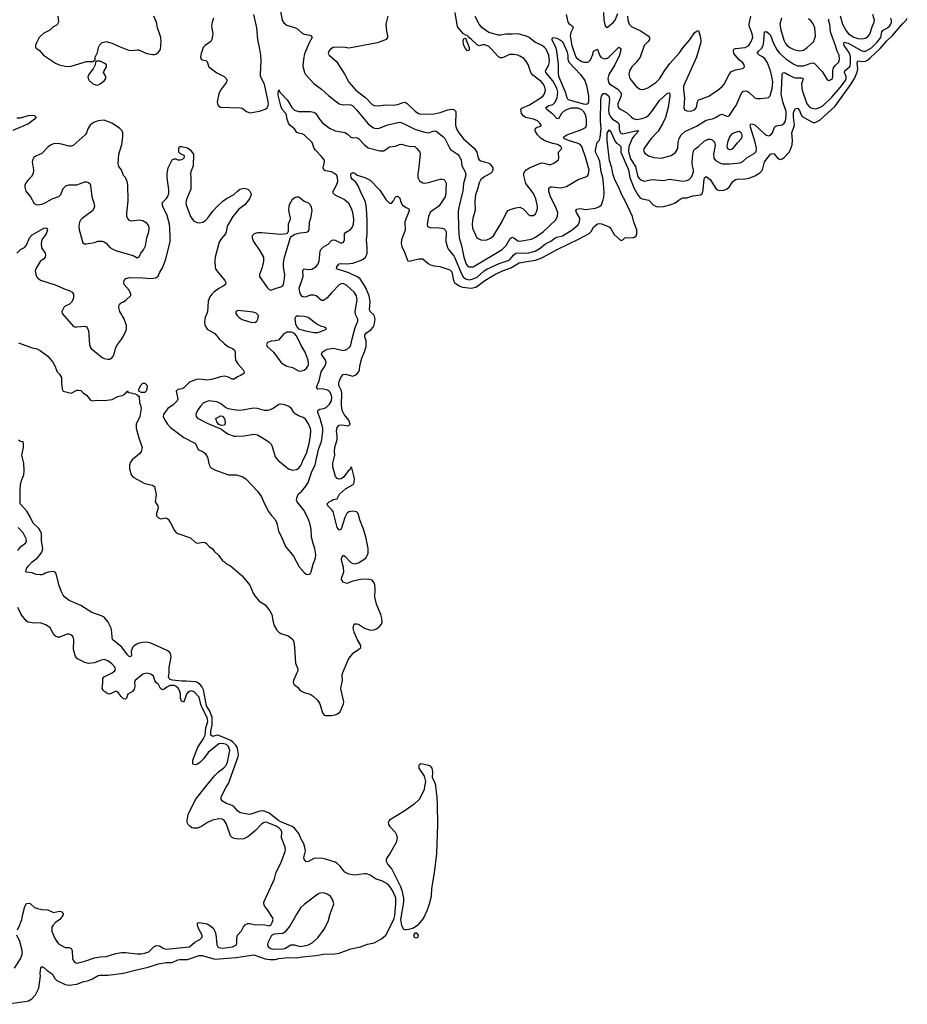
# Model space of a CAD drawing. Header units: inches. Extents: x 1834610 to 2027685, y 642842 to 774116.
# Tile 295 of 632: x 1936021 to 1945160, y 657757 to 667895. Entities that reach past the tile are written whole.
import ezdxf

# ---------------------------------------------------------------- set-up
doc = ezdxf.new("R2010")
doc.units = ezdxf.units.IN
doc.header["$MEASUREMENT"] = 0
for name, color, linetype in [('B9635', 7, 'Continuous'), ('B9636', 7, 'Continuous'), ('B9645', 7, 'Continuous'), ('B9646', 7, 'Continuous')]:
    doc.layers.add(name, color=color, linetype=linetype)

msp = doc.modelspace()

# ---------------------------------------------------------------- linework, layer by layer
at = {"layer": 'B9635', "color": 5}
for points, elevation in [([(1935870, 657757), (1936075, 657785), (1936110, 657794), (1936147, 657813), (1936184, 657856), (1936218, 657922), (1936236, 658050), (1936232, 658070), (1936235, 658110), (1936239, 658130), (1936250, 658146), (1936270, 658137), (1936304, 658104), (1936354, 658070), (1936383, 658023), (1936402, 658002), (1936490, 657961), (1936530, 657955), (1936610, 657966), (1936670, 657988), (1936730, 658003), (1936770, 658019), (1936828, 658052), (1936850, 658058), (1936930, 658057), (1937090, 658078), (1937210, 658110), (1937342, 658138), (1937450, 658175), (1937530, 658187), (1937590, 658188), (1937650, 658215), (1937670, 658219), (1937750, 658218), (1937870, 658261), (1937898, 658258), (1938030, 658221), (1938250, 658239), (1938430, 658265), (1938550, 658224), (1938598, 658218), (1938650, 658220), (1938689, 658230), (1938790, 658240), (1938870, 658234), (1938930, 658247), (1939070, 658259), (1939150, 658272), (1939264, 658276), (1939310, 658285), (1939430, 658329), (1939529, 658350), (1939603, 658377), (1939670, 658390), (1939745, 658430), (1939792, 658470), (1939873, 658630), (1939885, 658670), (1939895, 658790), (1939892, 658852), (1939861, 658930), (1939833, 658970), (1939810, 658993), (1939750, 659029), (1939690, 659044), (1939630, 659085), (1939590, 659101), (1939570, 659102), (1939472, 659088), (1939410, 659098), (1939370, 659119), (1939350, 659137), (1939319, 659179), (1939288, 659208), (1939270, 659219), (1939169, 659251), (1939143, 659257), (1939070, 659261), (1939050, 659257), (1938994, 659226), (1938970, 659225), (1938950, 659250), (1938948, 659270), (1938962, 659338), (1938958, 659370), (1938947, 659410), (1938918, 659458), (1938895, 659515), (1938851, 659570), (1938828, 659588), (1938710, 659635), (1938684, 659650), (1938590, 659724), (1938530, 659749), (1938495, 659745), (1938390, 659710), (1938290, 659730), (1938262, 659750), (1938229, 659789), (1938210, 659803), (1938150, 659823), (1938108, 659850), (1938095, 659870), (1938095, 659890), (1938142, 659990), (1938149, 660000)], 220), ([(1935997, 658523), (1936024, 658576), (1936044, 658630), (1936050, 658671), (1936075, 658765), (1936090, 658794), (1936110, 658799), (1936130, 658795), (1936174, 658754), (1936204, 658744), (1936250, 658733), (1936310, 658729), (1936370, 658702), (1936430, 658715), (1936455, 658710), (1936467, 658690), (1936464, 658670), (1936433, 658630), (1936390, 658599), (1936362, 658570), (1936352, 658550), (1936353, 658510), (1936381, 658441), (1936403, 658403), (1936421, 658381), (1936490, 658343), (1936530, 658341), (1936550, 658330), (1936560, 658310), (1936566, 658230), (1936571, 658211), (1936590, 658186), (1936610, 658179), (1936690, 658200), (1936790, 658234), (1936850, 658245), (1936910, 658250), (1937010, 658281), (1937068, 658292), (1937110, 658292), (1937230, 658275), (1937270, 658277), (1937310, 658284), (1937350, 658299), (1937407, 658353), (1937430, 658364), (1937460, 658360), (1937504, 658330), (1937530, 658324), (1937769, 658350), (1937824, 658396), (1937877, 658423), (1937898, 658450), (1937898, 658470), (1937867, 658530), (1937852, 658570), (1937850, 658591), (1937870, 658599), (1937950, 658584), (1937990, 658562), (1938016, 658536), (1938031, 658511), (1938040, 658480), (1938052, 658370), (1938061, 658350), (1938070, 658342), (1938110, 658336), (1938212, 658350), (1938252, 658370), (1938257, 658390), (1938256, 658430), (1938265, 658470), (1938306, 658514), (1938324, 658556), (1938343, 658577), (1938370, 658588), (1938390, 658589), (1938450, 658575), (1938530, 658578), (1938590, 658566), (1938610, 658578), (1938621, 658599), (1938629, 658630), (1938625, 658650), (1938573, 658730), (1938541, 658770), (1938533, 658790), (1938533, 658810), (1938643, 659050), (1938662, 659118), (1938711, 659210), (1938755, 659330), (1938758, 659350), (1938755, 659375), (1938718, 659470), (1938720, 659530), (1938712, 659550), (1938693, 659570), (1938660, 659590), (1938570, 659628), (1938548, 659632), (1938530, 659626), (1938510, 659611), (1938450, 659545), (1938370, 659483), (1938330, 659462), (1938270, 659456), (1938230, 659463), (1938210, 659474), (1938192, 659492), (1938151, 659611), (1938130, 659647), (1938104, 659664), (1938070, 659668), (1938006, 659654), (1937955, 659630), (1937893, 659587), (1937850, 659572), (1937810, 659570), (1937795, 659575), (1937772, 659590), (1937754, 659610), (1937746, 659630), (1937744, 659650), (1937755, 659710), (1937830, 659865), (1937938, 660000)], 240), ([(1940000, 659759), (1939987, 659750), (1939830, 659654), (1939814, 659630), (1939817, 659610), (1939830, 659590), (1939888, 659528), (1939902, 659502), (1939908, 659470), (1939898, 659422), (1939840, 659320), (1939803, 659270), (1939795, 659250), (1939795, 659230), (1939810, 659196), (1939851, 659150), (1939941, 658970), (1939956, 658930), (1939971, 658850), (1939971, 658810), (1939941, 658630), (1939951, 658570), (1939971, 658531), (1939990, 658525), (1940000, 658526)], 220), ([(1935969, 658130), (1936030, 658225), (1936046, 658270), (1936046, 658310), (1936024, 658404), (1935992, 658470)], 240)]:
    msp.add_lwpolyline(points, dxfattribs=dict(at, elevation=elevation))
at = {"layer": 'B9635', "color": 5, "elevation": 240}
msp.add_lwpolyline([(1939150, 658905), (1939110, 658903), (1939090, 658892), (1938950, 658784), (1938913, 658750), (1938874, 658690), (1938806, 658570), (1938750, 658499), (1938730, 658485), (1938642, 658478), (1938615, 658465), (1938575, 658390), (1938573, 658370), (1938578, 658350), (1938608, 658330), (1938630, 658326), (1938730, 658328), (1938750, 658331), (1938812, 658368), (1938850, 658368), (1938910, 658353), (1938950, 658358), (1938993, 658370), (1939032, 658390), (1939090, 658443), (1939155, 658530), (1939196, 658610), (1939217, 658690), (1939249, 658770), (1939254, 658790), (1939244, 658830), (1939222, 658870), (1939188, 658890)], close=True, dxfattribs=at)
at = {"layer": 'B9636', "color": 5}
for points, elevation in [([(1938694, 668050), (1938723, 667890), (1938741, 667861), (1938770, 667840), (1938870, 667808), (1938930, 667755), (1938950, 667745), (1939010, 667735), (1939021, 667730), (1939030, 667718), (1939033, 667710), (1939002, 667658), (1938955, 667545), (1938942, 667490), (1938935, 667415), (1938952, 667350), (1938965, 667330), (1939050, 667237), (1939130, 667179), (1939205, 667110), (1939310, 667027), (1939350, 667020), (1939410, 667023), (1939430, 667018), (1939450, 667007), (1939490, 666968), (1939610, 666824), (1939630, 666805), (1939663, 666783), (1939690, 666774), (1939723, 666777), (1939810, 666814), (1939930, 666839), (1939950, 666838), (1940000, 666813)], 260), ([(1936412, 667930), (1936419, 667870), (1936411, 667850), (1936400, 667840), (1936363, 667817), (1936330, 667786), (1936270, 667755), (1936239, 667730), (1936221, 667710), (1936191, 667650), (1936185, 667630), (1936185, 667610), (1936190, 667602), (1936222, 667582), (1936267, 667530), (1936390, 667446), (1936429, 667429), (1936490, 667417), (1936530, 667413), (1936550, 667417), (1936710, 667466), (1936775, 667465), (1936798, 667482), (1936798, 667510), (1936822, 667558), (1936833, 667610), (1936845, 667635), (1936870, 667659), (1936910, 667671), (1936970, 667654), (1937054, 667614), (1937142, 667582), (1937170, 667577), (1937230, 667586), (1937244, 667584), (1937330, 667546), (1937390, 667535), (1937410, 667538), (1937430, 667545), (1937450, 667560), (1937472, 667588), (1937477, 667670), (1937473, 667710), (1937464, 667744), (1937441, 667810), (1937428, 667870), (1937402, 667930)], 260), ([(1938016, 667910), (1938002, 667870), (1937996, 667830), (1938008, 667748), (1937999, 667690), (1937990, 667670), (1937931, 667630), (1937910, 667609), (1937888, 667548), (1937882, 667510), (1937888, 667490), (1937901, 667481), (1937936, 667476), (1937950, 667461), (1937970, 667410), (1938050, 667348), (1938126, 667310), (1938146, 667290), (1938154, 667274), (1938151, 667250), (1938089, 667171), (1938070, 667130), (1938055, 667050), (1938058, 667030), (1938070, 667003), (1938090, 666993), (1938290, 666988), (1938310, 666983), (1938355, 666950), (1938390, 666935), (1938490, 666952), (1938550, 666974), (1938570, 666988), (1938580, 667010), (1938581, 667030), (1938577, 667070), (1938540, 667230), (1938501, 667310), (1938499, 667330), (1938506, 667470), (1938502, 667530), (1938494, 667590), (1938472, 667690), (1938462, 667810), (1938433, 667947)], 260), ([(1939810, 667930), (1939790, 667850), (1939797, 667777), (1939808, 667730), (1939807, 667710), (1939795, 667690), (1939704, 667656), (1939430, 667604), (1939410, 667602), (1939350, 667611), (1939250, 667609), (1939221, 667590), (1939203, 667570), (1939196, 667550), (1939206, 667530), (1939283, 667463), (1939369, 667329), (1939410, 667250), (1939481, 667170), (1939584, 667090), (1939650, 667022), (1939670, 667010), (1939710, 667008), (1939790, 667018), (1939870, 667016), (1939910, 667021), (1939970, 667042), (1939990, 667045), (1940000, 667039)], 280), ([(1935990, 665491), (1936029, 665530), (1936071, 665550), (1936090, 665575), (1936123, 665650), (1936150, 665680), (1936270, 665750), (1936290, 665753), (1936302, 665750), (1936307, 665730), (1936300, 665710), (1936292, 665690), (1936250, 665630), (1936242, 665590), (1936246, 665546), (1936284, 665490), (1936288, 665470), (1936284, 665450), (1936269, 665431), (1936230, 665405), (1936190, 665338), (1936181, 665310), (1936186, 665270), (1936201, 665241), (1936234, 665214), (1936385, 665165), (1936490, 665119), (1936530, 665108), (1936561, 665090), (1936575, 665070), (1936574, 665030), (1936567, 665010), (1936555, 664985), (1936535, 664965), (1936490, 664944), (1936476, 664930), (1936456, 664890), (1936458, 664870), (1936576, 664736), (1936590, 664731), (1936610, 664731), (1936690, 664739), (1936712, 664732), (1936731, 664691), (1936739, 664550), (1936746, 664526), (1936756, 664510), (1936870, 664417), (1936890, 664406), (1936930, 664398), (1936950, 664400), (1936970, 664413), (1936985, 664430), (1936994, 664450), (1937007, 664510), (1937020, 664540), (1937074, 664610), (1937096, 664650), (1937120, 664710), (1937119, 664750), (1937112, 664772), (1937095, 664815), (1937052, 664890), (1937040, 664930), (1937042, 664950), (1937053, 664970), (1937070, 664984), (1937090, 664991), (1937113, 665007), (1937164, 665056), (1937165, 665070), (1937147, 665110), (1937098, 665170), (1937093, 665190), (1937096, 665210), (1937114, 665230), (1937150, 665239), (1937290, 665238), (1937371, 665229), (1937423, 665237), (1937447, 665253), (1937461, 665290), (1937490, 665339), (1937525, 665430), (1937569, 665610), (1937571, 665650), (1937568, 665750), (1937562, 665790), (1937539, 665879), (1937495, 665970), (1937489, 666010), (1937530, 666050), (1937545, 666075), (1937557, 666110), (1937557, 666143), (1937539, 666270), (1937538, 666310), (1937550, 666370), (1937576, 666424), (1937590, 666451), (1937610, 666462), (1937630, 666462), (1937650, 666452), (1937670, 666451), (1937690, 666456), (1937714, 666470), (1937719, 666490), (1937715, 666495), (1937675, 666515), (1937658, 666530), (1937658, 666570), (1937668, 666590), (1937690, 666591), (1937750, 666576), (1937776, 666556), (1937811, 666510), (1937807, 666390), (1937782, 666330), (1937778, 666310), (1937782, 666270), (1937782, 666150), (1937737, 666043), (1937732, 666010), (1937734, 665990), (1937780, 665870), (1937810, 665825), (1937847, 665807), (1937870, 665802), (1937905, 665810), (1937933, 665827), (1937963, 665857), (1938010, 665922), (1938050, 665967), (1938112, 666028), (1938150, 666054), (1938224, 666090), (1938262, 666130), (1938289, 666151), (1938330, 666161), (1938370, 666151), (1938392, 666130), (1938402, 666110), (1938405, 666090), (1938387, 666050), (1938339, 665990), (1938277, 665943), (1938214, 665870), (1938157, 665770), (1938148, 665710), (1938140, 665690), (1938098, 665642), (1938075, 665605), (1938033, 665450), (1938029, 665410), (1938032, 665350), (1938037, 665330), (1938049, 665309), (1938134, 665210), (1938142, 665190), (1938140, 665170), (1938117, 665150), (1938070, 665127), (1938019, 665090), (1938000, 665070), (1937980, 665040), (1937963, 664997), (1937954, 664886), (1937931, 664829), (1937925, 664790), (1937928, 664748), (1937950, 664708), (1938030, 664665), (1938073, 664610), (1938130, 664558), (1938170, 664528), (1938211, 664510), (1938232, 664492), (1938239, 664470), (1938238, 664430), (1938244, 664390), (1938268, 664350), (1938323, 664290), (1938333, 664270), (1938328, 664252), (1938295, 664230), (1938263, 664217), (1938230, 664192), (1938210, 664192), (1938170, 664215), (1938130, 664223), (1938090, 664217), (1938008, 664192), (1937956, 664184), (1937870, 664193), (1937842, 664190), (1937770, 664162), (1937710, 664104), (1937690, 664094), (1937650, 664087), (1937633, 664070), (1937650, 663990), (1937643, 663970), (1937600, 663930), (1937547, 663890), (1937515, 663850), (1937502, 663830), (1937498, 663810), (1937516, 663770), (1937544, 663730), (1937575, 663695), (1937710, 663594), (1937830, 663531), (1937858, 663470), (1937910, 663444), (1937930, 663427), (1937953, 663390), (1937971, 663310), (1937981, 663290), (1937996, 663276), (1938037, 663257), (1938170, 663208), (1938250, 663207), (1938310, 663193), (1938350, 663167), (1938470, 663040), (1938510, 662983), (1938540, 662910), (1938582, 662830), (1938612, 662790), (1938653, 662750), (1938669, 662710), (1938687, 662627), (1938716, 662570), (1938756, 662470), (1938841, 662370), (1938900, 662260), (1938950, 662204), (1938970, 662187), (1938990, 662181), (1939010, 662191), (1939021, 662210), (1939041, 662290), (1939067, 662350), (1939071, 662390), (1939060, 662450), (1939042, 662502), (1939027, 662567), (1939022, 662650), (1939007, 662710), (1938986, 662766), (1938945, 662845), (1938878, 662930), (1938872, 662950), (1938873, 662970), (1938889, 663011), (1938922, 663038), (1938967, 663093), (1938991, 663129), (1939026, 663234), (1939064, 663310), (1939098, 663470), (1939128, 663552), (1939143, 663650), (1939141, 663690), (1939114, 663790), (1939091, 663850), (1939089, 663871), (1939110, 663885), (1939150, 663891), (1939177, 663903), (1939210, 663935), (1939230, 663971), (1939234, 664010), (1939230, 664030), (1939210, 664066), (1939190, 664080), (1939150, 664092), (1939125, 664095), (1939090, 664092), (1939078, 664110), (1939105, 664175), (1939125, 664270), (1939167, 664330), (1939174, 664350), (1939175, 664370), (1939170, 664390), (1939130, 664450), (1939136, 664470), (1939167, 664493), (1939190, 664503), (1939252, 664512), (1939351, 664489), (1939390, 664500), (1939423, 664530), (1939432, 664548), (1939443, 664610), (1939476, 664724), (1939501, 664790), (1939503, 664810), (1939479, 664859), (1939474, 664890), (1939497, 665010), (1939488, 665050), (1939465, 665090), (1939390, 665158), (1939350, 665177), (1939330, 665175), (1939310, 665164), (1939230, 665082), (1939188, 665030), (1939150, 665002), (1939130, 665002), (1939072, 665052), (1939050, 665060), (1939010, 665060), (1938970, 665042), (1938950, 665039), (1938930, 665044), (1938911, 665070), (1938904, 665090), (1938900, 665130), (1938934, 665230), (1938938, 665250), (1938935, 665310), (1938940, 665320), (1938951, 665329), (1938990, 665322), (1939030, 665327), (1939070, 665350), (1939090, 665376), (1939103, 665410), (1939114, 665510), (1939122, 665530), (1939150, 665555), (1939197, 665583), (1939230, 665622), (1939250, 665629), (1939270, 665624), (1939330, 665593), (1939355, 665605), (1939365, 665630), (1939365, 665690), (1939376, 665704), (1939427, 665733), (1939445, 665755), (1939459, 665790), (1939461, 665841), (1939450, 665910), (1939438, 665950), (1939410, 666004), (1939362, 666042), (1939268, 666088), (1939247, 666110), (1939247, 666130), (1939283, 666190), (1939298, 666230), (1939294, 666270), (1939285, 666290), (1939263, 666310), (1939230, 666327), (1939170, 666340), (1939151, 666350), (1939147, 666370), (1939159, 666430), (1939158, 666450), (1939126, 666490), (1939066, 666550), (1939053, 666570), (1939032, 666630), (1938950, 666708), (1938930, 666719), (1938890, 666726), (1938875, 666735), (1938850, 666770), (1938806, 666806), (1938790, 666828), (1938774, 666870), (1938765, 666925), (1938725, 666970), (1938710, 667007), (1938683, 667117), (1938683, 667137), (1938690, 667174), (1938701, 667150), (1938774, 667070), (1938790, 667050), (1938824, 666990), (1938850, 666964), (1938890, 666950), (1939010, 666949), (1939050, 666942), (1939070, 666928), (1939107, 666870), (1939136, 666836), (1939210, 666777), (1939270, 666751), (1939373, 666733), (1939397, 666717), (1939430, 666685), (1939450, 666677), (1939490, 666682), (1939510, 666672), (1939570, 666605), (1939610, 666576), (1939730, 666545), (1939756, 666544), (1939770, 666546), (1939830, 666587), (1939890, 666592), (1939930, 666610), (1939950, 666613), (1940000, 666600)], 240), ([(1935990, 666884), (1936030, 666884), (1936110, 666909), (1936150, 666913), (1936172, 666910), (1936191, 666891), (1936175, 666870), (1936110, 666822), (1935950, 666753)], 240), ([(1936007, 664567), (1936150, 664518), (1936192, 664510), (1936231, 664490), (1936311, 664430), (1936361, 664370), (1936383, 664330), (1936408, 664268), (1936430, 664245), (1936450, 664212), (1936451, 664151), (1936457, 664090), (1936469, 664069), (1936550, 664048), (1936610, 664079), (1936630, 664081), (1936650, 664076), (1936673, 664053), (1936710, 664030), (1936750, 663978), (1936770, 663971), (1936810, 663977), (1936890, 663973), (1936974, 663986), (1937030, 664015), (1937075, 664025), (1937102, 664038), (1937106, 664050), (1937122, 664058), (1937130, 664074), (1937138, 664058), (1937170, 664054), (1937185, 664045), (1937210, 664042), (1937232, 664032), (1937250, 664014), (1937254, 663950), (1937265, 663925), (1937272, 663890), (1937258, 663810), (1937221, 663730), (1937219, 663690), (1937247, 663590), (1937282, 663490), (1937271, 663450), (1937258, 663430), (1937178, 663362), (1937161, 663339), (1937151, 663310), (1937151, 663270), (1937168, 663210), (1937190, 663184), (1937310, 663120), (1937390, 663103), (1937408, 663088), (1937425, 663005), (1937416, 662930), (1937443, 662890), (1937447, 662870), (1937428, 662810), (1937430, 662785), (1937450, 662766), (1937470, 662756), (1937530, 662765), (1937550, 662752), (1937575, 662715), (1937614, 662634), (1937630, 662617), (1937650, 662605), (1937779, 662559), (1937830, 662511), (1937850, 662506), (1937910, 662514), (1937931, 662511), (1937943, 662503), (1937971, 662470), (1938006, 662446), (1938023, 662423), (1938070, 662378), (1938110, 662322), (1938130, 662312), (1938151, 662291), (1938190, 662271), (1938310, 662170), (1938390, 662071), (1938425, 661990), (1938442, 661962), (1938488, 661908), (1938549, 661869), (1938596, 661810), (1938617, 661770), (1938632, 661692), (1938646, 661650), (1938670, 661610), (1938688, 661588), (1938710, 661574), (1938786, 661550), (1938810, 661535), (1938832, 661512), (1938843, 661490), (1938852, 661430), (1938860, 661270), (1938884, 661210), (1938883, 661190), (1938876, 661170), (1938840, 661090), (1938837, 661070), (1938846, 661050), (1938881, 661021), (1938910, 660988), (1938949, 660969), (1939010, 660952), (1939044, 660930), (1939086, 660890), (1939110, 660850), (1939137, 660757), (1939155, 660735), (1939170, 660729), (1939230, 660730), (1939270, 660737), (1939293, 660747), (1939319, 660770), (1939356, 660850), (1939360, 660870), (1939330, 660990), (1939329, 661011), (1939343, 661090), (1939342, 661150), (1939347, 661173), (1939408, 661312), (1939424, 661336), (1939461, 661379), (1939511, 661410), (1939533, 661430), (1939533, 661450), (1939500, 661510), (1939465, 661590), (1939454, 661630), (1939460, 661660), (1939470, 661674), (1939490, 661676), (1939509, 661671), (1939571, 661630), (1939632, 661608), (1939667, 661613), (1939696, 661624), (1939730, 661651), (1939745, 661670), (1939753, 661690), (1939749, 661730), (1939740, 661770), (1939696, 661876), (1939677, 661950), (1939680, 662030), (1939676, 662076), (1939670, 662095), (1939650, 662124), (1939610, 662136), (1939534, 662130), (1939450, 662115), (1939390, 662089), (1939350, 662104), (1939335, 662130), (1939337, 662150), (1939358, 662210), (1939355, 662255), (1939334, 662330), (1939335, 662350), (1939350, 662382), (1939370, 662372), (1939428, 662308), (1939450, 662295), (1939470, 662291), (1939510, 662302), (1939585, 662350), (1939610, 662402), (1939610, 662450), (1939585, 662570), (1939562, 662650), (1939524, 662744), (1939505, 662810), (1939487, 662827), (1939450, 662833), (1939410, 662829), (1939390, 662812), (1939367, 662770), (1939331, 662650), (1939310, 662638), (1939290, 662666), (1939247, 662830), (1939233, 662853), (1939192, 662890), (1939188, 662910), (1939207, 662930), (1939234, 662946), (1939250, 662954), (1939290, 662962), (1939314, 663010), (1939377, 663063), (1939455, 663110), (1939464, 663130), (1939469, 663170), (1939442, 663282), (1939430, 663286), (1939419, 663261), (1939410, 663255), (1939356, 663184), (1939330, 663169), (1939310, 663165), (1939289, 663170), (1939273, 663190), (1939245, 663290), (1939246, 663330), (1939266, 663410), (1939263, 663450), (1939267, 663490), (1939289, 663571), (1939290, 663610), (1939283, 663657), (1939290, 663695), (1939310, 663720), (1939337, 663723), (1939407, 663713), (1939422, 663730), (1939410, 663770), (1939362, 663830), (1939340, 663870), (1939335, 663930), (1939339, 664050), (1939333, 664073), (1939307, 664130), (1939306, 664150), (1939310, 664171), (1939330, 664219), (1939350, 664242), (1939374, 664246), (1939450, 664226), (1939490, 664241), (1939510, 664265), (1939519, 664290), (1939524, 664330), (1939543, 664410), (1939576, 664484), (1939589, 664530), (1939588, 664588), (1939576, 664630), (1939576, 664650), (1939592, 664670), (1939637, 664703), (1939661, 664730), (1939670, 664750), (1939680, 664810), (1939671, 664851), (1939630, 664890), (1939622, 664910), (1939631, 664990), (1939620, 665050), (1939581, 665141), (1939526, 665226), (1939503, 665243), (1939410, 665288), (1939283, 665330), (1939287, 665350), (1939310, 665381), (1939330, 665384), (1939390, 665380), (1939450, 665387), (1939530, 665414), (1939558, 665430), (1939580, 665450), (1939593, 665470), (1939598, 665490), (1939600, 665550), (1939591, 665630), (1939598, 665690), (1939599, 665830), (1939592, 665952), (1939584, 666004), (1939575, 666035), (1939530, 666125), (1939506, 666186), (1939482, 666222), (1939449, 666250), (1939435, 666270), (1939429, 666290), (1939434, 666310), (1939450, 666323), (1939470, 666316), (1939494, 666294), (1939575, 666270), (1939630, 666242), (1939730, 666138), (1939790, 666042), (1939830, 666005), (1939850, 666006), (1939870, 666030), (1939890, 666071), (1939910, 666079), (1939930, 666063), (1939949, 666009), (1939964, 665984), (1940000, 665962)], 220), ([(1940000, 665851), (1939988, 665810), (1939991, 665729), (1939953, 665627), (1939947, 665590), (1939955, 665555), (1939979, 665510), (1940000, 665456)], 220), ([(1938149, 660000), (1938170, 660030), (1938182, 660058), (1938270, 660310), (1938273, 660330), (1938264, 660390), (1938257, 660410), (1938242, 660430), (1938217, 660457), (1938194, 660474), (1938070, 660525), (1938050, 660527), (1938010, 660516), (1937990, 660527), (1937988, 660568), (1938002, 660630), (1938003, 660710), (1937977, 660777), (1937946, 660830), (1937914, 660994), (1937896, 661030), (1937875, 661055), (1937852, 661072), (1937830, 661078), (1937735, 661085), (1937690, 661083), (1937594, 661094), (1937570, 661101), (1937559, 661110), (1937554, 661130), (1937561, 661170), (1937560, 661230), (1937582, 661330), (1937573, 661370), (1937563, 661383), (1937539, 661399), (1937370, 661476), (1937330, 661486), (1937290, 661483), (1937246, 661474), (1937219, 661461), (1937196, 661444), (1937183, 661430), (1937169, 661390), (1937173, 661350), (1937170, 661341), (1937150, 661334), (1937130, 661354), (1937074, 661434), (1936981, 661510), (1936973, 661530), (1936971, 661590), (1936962, 661630), (1936933, 661693), (1936890, 661742), (1936870, 661753), (1936764, 661790), (1936650, 661864), (1936530, 661915), (1936486, 661950), (1936469, 661970), (1936447, 662010), (1936426, 662070), (1936398, 662190), (1936387, 662207), (1936370, 662213), (1936314, 662206), (1936284, 662196), (1936270, 662185), (1936250, 662178), (1936230, 662178), (1936190, 662184), (1936150, 662199), (1936090, 662205), (1936084, 662210), (1936086, 662230), (1936095, 662250), (1936110, 662270), (1936150, 662313), (1936205, 662355), (1936233, 662387), (1936248, 662412), (1936259, 662450), (1936247, 662530), (1936244, 662604), (1936236, 662630), (1936217, 662657), (1936159, 662710), (1936132, 662770), (1936094, 662834), (1936026, 662910), (1936025, 663050), (1936030, 663106), (1936038, 663150), (1936063, 663210), (1936068, 663250), (1936065, 663330), (1936043, 663410), (1936060, 663490), (1936061, 663530), (1936055, 663550), (1936030, 663553), (1936010, 663566)], 220), ([(1936003, 662430), (1936032, 662470), (1936085, 662510), (1936092, 662530), (1936088, 662550), (1936058, 662610), (1936006, 662666)], 240), ([(1937938, 660000), (1938026, 660110), (1938068, 660150), (1938121, 660190), (1938150, 660221), (1938162, 660250), (1938185, 660370), (1938170, 660410), (1938150, 660431), (1938110, 660444), (1938070, 660440), (1937960, 660350), (1937915, 660285), (1937874, 660246), (1937850, 660230), (1937830, 660223), (1937805, 660230), (1937802, 660250), (1937805, 660270), (1937855, 660405), (1937910, 660487), (1937930, 660529), (1937938, 660602), (1937957, 660670), (1937951, 660710), (1937903, 660803), (1937885, 660845), (1937870, 660921), (1937816, 660976), (1937790, 660983), (1937770, 660979), (1937752, 660968), (1937738, 660950), (1937710, 660867), (1937690, 660879), (1937684, 660890), (1937677, 660910), (1937675, 660950), (1937667, 660987), (1937652, 661012), (1937633, 661030), (1937610, 661040), (1937570, 661040), (1937537, 661023), (1937510, 661001), (1937490, 660994), (1937469, 661009), (1937449, 661049), (1937426, 661070), (1937413, 661090), (1937397, 661137), (1937370, 661157), (1937330, 661165), (1937290, 661157), (1937210, 661092), (1937203, 661070), (1937206, 661030), (1937198, 661002), (1937182, 660978), (1937136, 660950), (1937121, 660910), (1937110, 660899), (1937090, 660901), (1937065, 660925), (1937032, 660972), (1937010, 660981), (1936950, 660952), (1936930, 660954), (1936896, 660976), (1936881, 660990), (1936871, 661010), (1936877, 661070), (1936876, 661110), (1936890, 661130), (1936973, 661170), (1937001, 661190), (1937006, 661210), (1937001, 661230), (1936970, 661263), (1936930, 661292), (1936890, 661307), (1936850, 661298), (1936790, 661273), (1936730, 661266), (1936690, 661277), (1936615, 661315), (1936597, 661337), (1936575, 661410), (1936578, 661510), (1936570, 661541), (1936557, 661557), (1936530, 661568), (1936510, 661567), (1936430, 661537), (1936410, 661538), (1936390, 661546), (1936377, 661557), (1936333, 661633), (1936290, 661664), (1936230, 661684), (1936170, 661682), (1936109, 661690), (1936090, 661701), (1936036, 661770), (1936001, 661841)], 240)]:
    msp.add_lwpolyline(points, dxfattribs=dict(at, elevation=elevation))
for points, elevation in [([(1936850, 667468), (1936813, 667467), (1936802, 667458), (1936798, 667430), (1936776, 667390), (1936738, 667342), (1936723, 667310), (1936725, 667290), (1936735, 667270), (1936770, 667238), (1936810, 667220), (1936830, 667224), (1936850, 667233), (1936895, 667270), (1936909, 667290), (1936909, 667310), (1936884, 667350), (1936889, 667370), (1936915, 667410), (1936914, 667430), (1936889, 667449)], 260), ([(1936890, 666859), (1936830, 666853), (1936790, 666839), (1936769, 666831), (1936745, 666810), (1936723, 666770), (1936710, 666730), (1936695, 666710), (1936570, 666600), (1936550, 666593), (1936530, 666594), (1936450, 666614), (1936410, 666619), (1936370, 666617), (1936337, 666603), (1936314, 666586), (1936250, 666517), (1936186, 666490), (1936165, 666475), (1936152, 666450), (1936150, 666430), (1936163, 666350), (1936159, 666310), (1936141, 666279), (1936110, 666250), (1936080, 666210), (1936073, 666190), (1936073, 666170), (1936084, 666130), (1936131, 666071), (1936170, 666004), (1936190, 665992), (1936209, 665989), (1936250, 665994), (1936270, 666002), (1936354, 666050), (1936424, 666076), (1936445, 666095), (1936470, 666156), (1936495, 666185), (1936527, 666193), (1936610, 666193), (1936690, 666225), (1936710, 666226), (1936730, 666220), (1936744, 666210), (1936750, 666190), (1936765, 666070), (1936784, 666010), (1936790, 665970), (1936784, 665950), (1936770, 665928), (1936667, 665853), (1936647, 665830), (1936637, 665810), (1936630, 665770), (1936632, 665730), (1936670, 665598), (1936687, 665587), (1936707, 665587), (1936790, 665600), (1936830, 665613), (1936870, 665615), (1936890, 665608), (1936910, 665593), (1936948, 665550), (1936988, 665528), (1937016, 665516), (1937188, 665468), (1937230, 665444), (1937250, 665454), (1937267, 665490), (1937295, 665525), (1937315, 665565), (1937329, 665650), (1937351, 665710), (1937355, 665750), (1937351, 665771), (1937330, 665800), (1937290, 665824), (1937250, 665831), (1937170, 665821), (1937150, 665828), (1937130, 665850), (1937124, 665870), (1937123, 665903), (1937138, 666030), (1937133, 666193), (1937128, 666228), (1937110, 666269), (1937090, 666290), (1937069, 666349), (1937043, 666383), (1937034, 666410), (1937042, 666510), (1937074, 666610), (1937084, 666690), (1937082, 666730), (1937075, 666750), (1937050, 666779), (1936969, 666829)], 260), ([(1938870, 666068), (1938850, 666060), (1938824, 666036), (1938797, 665990), (1938791, 665970), (1938790, 665930), (1938806, 665850), (1938804, 665830), (1938785, 665790), (1938786, 665714), (1938771, 665689), (1938710, 665682), (1938510, 665702), (1938470, 665700), (1938435, 665690), (1938415, 665670), (1938414, 665650), (1938429, 665610), (1938494, 665514), (1938530, 665450), (1938531, 665409), (1938517, 665343), (1938491, 665271), (1938491, 665250), (1938570, 665138), (1938590, 665118), (1938610, 665111), (1938650, 665127), (1938710, 665146), (1938730, 665159), (1938736, 665170), (1938748, 665230), (1938750, 665270), (1938736, 665350), (1938738, 665390), (1938749, 665451), (1938808, 665652), (1938816, 665664), (1938855, 665685), (1938910, 665700), (1938974, 665706), (1938990, 665713), (1939003, 665730), (1939005, 665810), (1939017, 665850), (1939032, 665930), (1939025, 665965), (1939013, 665990), (1938990, 666009), (1938950, 666023), (1938910, 666058), (1938890, 666068)], 260), ([(1938270, 664900), (1938245, 664890), (1938246, 664870), (1938260, 664850), (1938279, 664830), (1938310, 664809), (1938410, 664777), (1938450, 664782), (1938461, 664790), (1938473, 664810), (1938479, 664850), (1938454, 664874), (1938425, 664885)], 260), ([(1938898, 664842), (1938870, 664841), (1938857, 664830), (1938853, 664810), (1938862, 664762), (1938873, 664733), (1938893, 664713), (1938965, 664690), (1939050, 664673), (1939090, 664674), (1939130, 664687), (1939179, 664710), (1939176, 664716), (1939158, 664730), (1939130, 664736), (1939081, 664761), (1938990, 664827), (1938950, 664838)], 260), ([(1938818, 664678), (1938770, 664676), (1938741, 664659), (1938686, 664594), (1938653, 664587), (1938610, 664586), (1938571, 664570), (1938561, 664550), (1938569, 664530), (1938633, 664473), (1938708, 664370), (1938731, 664350), (1938770, 664326), (1938830, 664313), (1938890, 664280), (1938910, 664276), (1938950, 664287), (1938974, 664306), (1938991, 664330), (1938996, 664350), (1938992, 664390), (1938959, 664470), (1938919, 664539), (1938870, 664639), (1938850, 664664)], 260), ([(1937270, 664058), (1937248, 664070), (1937248, 664090), (1937270, 664134), (1937290, 664152), (1937311, 664151), (1937334, 664130), (1937331, 664090), (1937322, 664070), (1937310, 664058)], 220), ([(1937970, 663969), (1937930, 663957), (1937910, 663947), (1937883, 663917), (1937859, 663881), (1937841, 663850), (1937836, 663830), (1937837, 663810), (1937852, 663792), (1937950, 663739), (1938098, 663678), (1938133, 663650), (1938170, 663629), (1938230, 663607), (1938250, 663607), (1938330, 663610), (1938430, 663629), (1938470, 663620), (1938510, 663598), (1938586, 663550), (1938610, 663525), (1938622, 663502), (1938653, 663393), (1938678, 663358), (1938790, 663269), (1938830, 663257), (1938870, 663264), (1938898, 663282), (1938916, 663304), (1938944, 663370), (1938973, 663427), (1939003, 663530), (1939015, 663610), (1939017, 663670), (1939013, 663693), (1938995, 663735), (1938962, 663782), (1938940, 663800), (1938890, 663816), (1938857, 663837), (1938843, 663850), (1938818, 663890), (1938793, 663913), (1938750, 663930), (1938710, 663936), (1938690, 663932), (1938631, 663890), (1938590, 663873), (1938572, 663870), (1938542, 663870), (1938471, 663891), (1938430, 663896), (1938310, 663873), (1938270, 663870), (1938167, 663887), (1938141, 663901), (1938090, 663943), (1938050, 663961)], 260), ([(1938097, 663717), (1938069, 663729), (1938050, 663754), (1938040, 663790), (1938090, 663816), (1938110, 663812), (1938130, 663784), (1938134, 663770), (1938138, 663742), (1938130, 663721)], 260)]:
    msp.add_lwpolyline(points, close=True, dxfattribs=dict(at, elevation=elevation))
at = {"layer": 'B9645', "color": 5, "elevation": 220}
for points in [[(1940000, 658526), (1940030, 658529), (1940075, 658545), (1940130, 658583), (1940179, 658641), (1940218, 658722), (1940240, 658790), (1940260, 658870), (1940265, 658950), (1940293, 659110), (1940316, 659310), (1940325, 659610), (1940324, 659810), (1940320, 659890), (1940305, 660000)], [(1940190, 660000), (1940185, 659970), (1940149, 659891), (1940133, 659867), (1940082, 659818), (1940000, 659759)]]:
    msp.add_lwpolyline(points, dxfattribs=at)
msp.add_lwpolyline([(1940089, 658491), (1940076, 658470), (1940082, 658450), (1940090, 658444), (1940110, 658443), (1940122, 658450), (1940127, 658470), (1940110, 658490)], close=True, dxfattribs=at)
at = {"layer": 'B9646', "color": 5}
for points, elevation in [([(1940000, 667039), (1940010, 667033), (1940092, 666952), (1940126, 666930), (1940150, 666923), (1940290, 666924), (1940350, 666938), (1940430, 666968), (1940470, 666972), (1940490, 666970), (1940510, 666950), (1940507, 666810), (1940520, 666770), (1940543, 666730), (1940590, 666669), (1940704, 666570), (1940727, 666530), (1940742, 666470), (1940752, 666452), (1940770, 666443), (1940842, 666422), (1940861, 666410), (1940880, 666390), (1940892, 666370), (1940892, 666350), (1940885, 666330), (1940867, 666310), (1940810, 666279), (1940770, 666251), (1940750, 666215), (1940735, 666150), (1940714, 666090), (1940708, 666028), (1940712, 665930), (1940688, 665850), (1940680, 665790), (1940684, 665750), (1940728, 665650), (1940770, 665630), (1940806, 665626), (1940830, 665627), (1940870, 665644), (1940900, 665670), (1940990, 665817), (1941032, 665910), (1941050, 665931), (1941070, 665942), (1941130, 665959), (1941170, 665963), (1941206, 665946), (1941270, 665879), (1941310, 665879), (1941330, 665895), (1941343, 665917), (1941351, 665950), (1941351, 665970), (1941334, 666050), (1941310, 666104), (1941233, 666210), (1941211, 666290), (1941211, 666310), (1941218, 666330), (1941237, 666350), (1941270, 666370), (1941390, 666420), (1941419, 666419), (1941470, 666403), (1941490, 666405), (1941521, 666419), (1941567, 666453), (1941573, 666470), (1941568, 666532), (1941604, 666570), (1941593, 666590), (1941557, 666610), (1941510, 666620), (1941427, 666647), (1941391, 666670), (1941352, 666710), (1941329, 666751), (1941329, 666771), (1941337, 666783), (1941350, 666790), (1941382, 666798), (1941390, 666806), (1941391, 666809), (1941378, 666830), (1941352, 666852), (1941312, 666872), (1941230, 666888), (1941210, 666902), (1941188, 666930), (1941180, 666970), (1941190, 666985), (1941270, 667019), (1941390, 667093), (1941410, 667110), (1941423, 667130), (1941434, 667170), (1941425, 667210), (1941410, 667235), (1941390, 667257), (1941304, 667324), (1941282, 667350), (1941255, 667435), (1941232, 667472), (1941210, 667494), (1941170, 667520), (1941150, 667530), (1941110, 667538), (1941064, 667536), (1941010, 667508), (1940990, 667502), (1940970, 667503), (1940950, 667513), (1940876, 667596), (1940850, 667619), (1940810, 667635), (1940790, 667637), (1940750, 667626), (1940730, 667635), (1940670, 667694), (1940638, 667718), (1940630, 667733), (1940614, 667734), (1940590, 667748), (1940530, 667822), (1940505, 667970)], 280), ([(1940000, 666813), (1940090, 666767), (1940190, 666736), (1940230, 666731), (1940290, 666749), (1940310, 666747), (1940375, 666695), (1940398, 666670), (1940442, 666582), (1940458, 666558), (1940527, 666510), (1940550, 666485), (1940566, 666450), (1940574, 666390), (1940607, 666327), (1940615, 666295), (1940590, 666210), (1940585, 666130), (1940551, 666010), (1940535, 665925), (1940538, 665750), (1940547, 665650), (1940570, 665570), (1940593, 665450), (1940619, 665379), (1940630, 665361), (1940649, 665349), (1940690, 665350), (1940990, 665528), (1941030, 665570), (1941070, 665642), (1941090, 665657), (1941110, 665650), (1941150, 665619), (1941170, 665615), (1941290, 665635), (1941330, 665655), (1941410, 665709), (1941536, 665830), (1941559, 665870), (1941562, 665910), (1941538, 665970), (1941486, 666070), (1941469, 666131), (1941468, 666152), (1941475, 666165), (1941487, 666173), (1941505, 666175), (1941590, 666165), (1941650, 666176), (1941770, 666250), (1941850, 666277), (1941870, 666290), (1941879, 666310), (1941884, 666350), (1941879, 666370), (1941851, 666470), (1941809, 666590), (1941793, 666610), (1941770, 666621), (1941670, 666650), (1941624, 666670), (1941624, 666690), (1941654, 666710), (1941810, 666764), (1941839, 666781), (1941850, 666790), (1941858, 666810), (1941858, 666870), (1941849, 666910), (1941830, 666945), (1941808, 666968), (1941770, 666983), (1941697, 666983), (1941650, 666968), (1941620, 666950), (1941598, 666930), (1941570, 666873), (1941550, 666878), (1941510, 666921), (1941447, 666970), (1941439, 666990), (1941445, 666995), (1941470, 667010), (1941510, 667021), (1941535, 667045), (1941555, 667095), (1941563, 667150), (1941551, 667190), (1941510, 667267), (1941439, 667350), (1941435, 667370), (1941469, 667430), (1941476, 667470), (1941469, 667530), (1941441, 667590), (1941425, 667610), (1941399, 667630), (1941324, 667664), (1941268, 667710), (1941228, 667730), (1941150, 667750), (1941090, 667745), (1941030, 667746), (1940970, 667734), (1940950, 667735), (1940850, 667763), (1940784, 667810), (1940750, 667848), (1940709, 667929)], 260), ([(1940000, 665456), (1940015, 665415), (1940030, 665407), (1940130, 665433), (1940170, 665432), (1940225, 665385), (1940251, 665371), (1940290, 665360), (1940347, 665353), (1940450, 665319), (1940470, 665298), (1940489, 665210), (1940499, 665190), (1940514, 665174), (1940551, 665151), (1940580, 665140), (1940670, 665130), (1940718, 665142), (1940743, 665157), (1940810, 665208), (1940913, 665270), (1940993, 665310), (1941079, 665341), (1941165, 665390), (1941264, 665410), (1941330, 665418), (1941397, 665443), (1941556, 665530), (1941783, 665637), (1941885, 665695), (1941905, 665715), (1941930, 665758), (1941970, 665794), (1941990, 665798), (1942010, 665794), (1942090, 665761), (1942110, 665739), (1942142, 665682), (1942210, 665620), (1942230, 665628), (1942250, 665648), (1942266, 665654), (1942330, 665649), (1942350, 665655), (1942368, 665670), (1942375, 665690), (1942374, 665730), (1942344, 665810), (1942329, 665870), (1942255, 666030), (1942220, 666090), (1942190, 666166), (1942147, 666247), (1942127, 666307), (1942116, 666370), (1942094, 666446), (1942069, 666650), (1942070, 666727), (1942090, 666760), (1942110, 666735), (1942147, 666647), (1942165, 666625), (1942190, 666609), (1942209, 666590), (1942211, 666530), (1942288, 666350), (1942302, 666270), (1942345, 666165), (1942384, 666090), (1942410, 666061), (1942430, 666052), (1942498, 666038), (1942546, 665986), (1942588, 665968), (1942650, 665972), (1942730, 665992), (1942770, 666010), (1942830, 666055), (1942850, 666060), (1942890, 666060), (1942950, 666080), (1943030, 666092), (1943051, 666110), (1943058, 666142), (1943068, 666252), (1943073, 666267), (1943090, 666280), (1943130, 666250), (1943190, 666158), (1943204, 666144), (1943230, 666136), (1943270, 666139), (1943297, 666150), (1943327, 666170), (1943365, 666230), (1943390, 666249), (1943410, 666253), (1943490, 666255), (1943530, 666262), (1943590, 666286), (1943641, 666319), (1943668, 666350), (1943689, 666430), (1943750, 666512), (1943770, 666518), (1943790, 666513), (1943827, 666467), (1943850, 666457), (1943870, 666461), (1943890, 666473), (1943943, 666530), (1943955, 666550), (1943975, 666605), (1943978, 666650), (1943971, 666730), (1943997, 666810), (1943988, 666890), (1943989, 666931), (1943993, 666950), (1944010, 666980), (1944030, 666985), (1944050, 666959), (1944062, 666922), (1944078, 666898), (1944170, 666845), (1944190, 666836), (1944210, 666836), (1944259, 666861), (1944416, 667004), (1944575, 667225), (1944615, 667290), (1944645, 667355), (1944650, 667390), (1944645, 667450), (1944650, 667470), (1944704, 667464), (1944729, 667469), (1944750, 667478), (1944779, 667501), (1944881, 667599), (1944950, 667678), (1945007, 667733), (1945109, 667851), (1945149, 667890), (1945160, 667910)], 220), ([(1940000, 666600), (1940030, 666593), (1940088, 666588), (1940110, 666570), (1940142, 666530), (1940145, 666510), (1940128, 666350), (1940120, 666310), (1940120, 666270), (1940137, 666237), (1940170, 666215), (1940193, 666213), (1940230, 666218), (1940350, 666254), (1940370, 666254), (1940388, 666248), (1940399, 666239), (1940411, 666211), (1940407, 666150), (1940410, 666110), (1940400, 666070), (1940340, 665980), (1940318, 665962), (1940270, 665932), (1940248, 665910), (1940230, 665870), (1940215, 665790), (1940221, 665770), (1940230, 665761), (1940250, 665753), (1940310, 665756), (1940370, 665750), (1940390, 665741), (1940401, 665730), (1940411, 665710), (1940410, 665610), (1940425, 665550), (1940435, 665530), (1940490, 665464), (1940502, 665442), (1940565, 665285), (1940586, 665246), (1940610, 665226), (1940650, 665218), (1940690, 665226), (1940730, 665245), (1940804, 665310), (1940830, 665325), (1940957, 665383), (1941050, 665415), (1941072, 665430), (1941110, 665475), (1941130, 665490), (1941150, 665494), (1941250, 665492), (1941327, 665513), (1941370, 665537), (1941433, 665587), (1941490, 665616), (1941530, 665645), (1941550, 665655), (1941610, 665671), (1941709, 665731), (1941770, 665784), (1941785, 665815), (1941789, 665850), (1941754, 665910), (1941748, 665930), (1941756, 665944), (1941790, 665950), (1941850, 665941), (1941950, 665956), (1941991, 665970), (1942011, 665990), (1942030, 666041), (1942034, 666066), (1942039, 666110), (1942036, 666170), (1942024, 666270), (1942009, 666330), (1941994, 666434), (1941984, 666464), (1941951, 666530), (1941949, 666550), (1941968, 666632), (1941990, 666655), (1941997, 666683), (1942007, 666773), (1942001, 666850), (1942004, 667070), (1942012, 667108), (1942030, 667135), (1942050, 667135), (1942059, 667130), (1942086, 667106), (1942092, 667072), (1942083, 666970), (1942088, 666930), (1942107, 666890), (1942124, 666870), (1942167, 666847), (1942188, 666830), (1942194, 666810), (1942193, 666770), (1942198, 666750), (1942210, 666727), (1942230, 666719), (1942361, 666750), (1942395, 666750), (1942381, 666739), (1942380, 666730), (1942343, 666697), (1942327, 666673), (1942293, 666590), (1942290, 666539), (1942310, 666464), (1942363, 666383), (1942382, 666290), (1942390, 666272), (1942410, 666250), (1942430, 666238), (1942450, 666233), (1942530, 666248), (1942650, 666240), (1942710, 666252), (1942853, 666233), (1942890, 666239), (1942914, 666250), (1942941, 666279), (1942959, 666330), (1942959, 666350), (1942949, 666390), (1942946, 666426), (1942952, 666510), (1942963, 666550), (1942975, 666565), (1943010, 666588), (1943070, 666643), (1943110, 666664), (1943130, 666666), (1943150, 666659), (1943174, 666634), (1943181, 666601), (1943163, 666510), (1943169, 666470), (1943186, 666446), (1943236, 666416), (1943252, 666412), (1943330, 666410), (1943439, 666421), (1943465, 666435), (1943510, 666475), (1943584, 666516), (1943602, 666538), (1943608, 666572), (1943595, 666635), (1943544, 666790), (1943543, 666810), (1943550, 666821), (1943570, 666820), (1943590, 666812), (1943690, 666720), (1943710, 666705), (1943730, 666699), (1943750, 666706), (1943771, 666729), (1943794, 666790), (1943810, 666801), (1943870, 666814), (1943892, 666828), (1943905, 666850), (1943913, 666907), (1943912, 666950), (1943879, 667050), (1943860, 667130), (1943869, 667230), (1943870, 667330), (1943876, 667344), (1943888, 667352), (1943910, 667345), (1943943, 667323), (1943990, 667301), (1944010, 667297), (1944070, 667298), (1944087, 667290), (1944071, 667230), (1944079, 667170), (1944125, 667030), (1944150, 667000), (1944170, 666986), (1944210, 666977), (1944250, 666986), (1944290, 667009), (1944383, 667097), (1944470, 667196), (1944524, 667270), (1944530, 667290), (1944529, 667309), (1944514, 667350), (1944516, 667370), (1944570, 667418), (1944575, 667445), (1944574, 667510), (1944571, 667531), (1944559, 667559), (1944510, 667630), (1944505, 667650), (1944510, 667662), (1944550, 667652), (1944690, 667576), (1944710, 667570), (1944730, 667571), (1944790, 667604), (1944850, 667663), (1944886, 667710), (1944896, 667770), (1944913, 667787), (1944955, 667810), (1944977, 667830), (1944991, 667850), (1944997, 667870), (1944997, 667890), (1944986, 667910)], 240), ([(1941649, 667949), (1941665, 667870), (1941676, 667856), (1941714, 667830), (1941720, 667810), (1941696, 667764), (1941690, 667730), (1941707, 667630), (1941739, 667530), (1941750, 667507), (1941770, 667488), (1941810, 667463), (1941830, 667456), (1941864, 667456), (1941878, 667462), (1941898, 667482), (1941922, 667538), (1941930, 667571), (1941955, 667585), (1941970, 667591), (1941992, 667530), (1942005, 667510), (1942030, 667496), (1942050, 667493), (1942070, 667499), (1942090, 667512), (1942190, 667613), (1942210, 667598), (1942208, 667568), (1942197, 667530), (1942150, 667430), (1942088, 667330), (1942075, 667290), (1942082, 667250), (1942094, 667234), (1942178, 667178), (1942206, 667150), (1942213, 667133), (1942215, 667110), (1942181, 667030), (1942180, 667010), (1942187, 666990), (1942211, 666971), (1942270, 666941), (1942315, 666895), (1942338, 666878), (1942370, 666869), (1942430, 666876), (1942467, 666890), (1942494, 666910), (1942531, 666950), (1942610, 667064), (1942690, 667139), (1942710, 667141), (1942716, 667110), (1942699, 666990), (1942671, 666889), (1942639, 666821), (1942593, 666747), (1942522, 666670), (1942450, 666572), (1942444, 666550), (1942450, 666530), (1942459, 666519), (1942494, 666494), (1942550, 666476), (1942630, 666469), (1942730, 666498), (1942772, 666528), (1942796, 666570), (1942801, 666630), (1942810, 666670), (1942831, 666709), (1942870, 666744), (1942990, 666798), (1943090, 666859), (1943164, 666876), (1943193, 666890), (1943230, 666917), (1943250, 666923), (1943310, 666898), (1943330, 666908), (1943376, 666984), (1943398, 667010), (1943448, 667132), (1943470, 667158), (1943490, 667162), (1943510, 667158), (1943530, 667146), (1943590, 667092), (1943610, 667084), (1943650, 667082), (1943711, 667089), (1943730, 667094), (1943748, 667110), (1943770, 667187), (1943774, 667250), (1943770, 667296), (1943752, 667370), (1943722, 667450), (1943697, 667490), (1943670, 667514), (1943632, 667532), (1943615, 667550), (1943629, 667570), (1943660, 667600), (1943677, 667630), (1943684, 667670), (1943690, 667771), (1943710, 667774), (1943739, 667750), (1943750, 667735), (1943782, 667650), (1943821, 667581), (1943845, 667550), (1943910, 667492), (1943990, 667436), (1944030, 667421), (1944090, 667421), (1944170, 667449), (1944190, 667450), (1944204, 667444), (1944282, 667362), (1944330, 667281), (1944350, 667270), (1944370, 667276), (1944389, 667290), (1944394, 667306), (1944394, 667370), (1944401, 667399), (1944417, 667423), (1944450, 667454), (1944459, 667470), (1944462, 667490), (1944457, 667530), (1944439, 667570), (1944422, 667630), (1944389, 667710), (1944370, 667770), (1944361, 667850), (1944348, 667890), (1944357, 667903)], 260), ([(1942032, 667970), (1942035, 667890), (1942050, 667833), (1942070, 667813), (1942136, 667870), (1942151, 667889), (1942181, 667959)], 280), ([(1942278, 667930), (1942282, 667890), (1942296, 667850), (1942322, 667822), (1942410, 667782), (1942492, 667730), (1942507, 667710), (1942505, 667690), (1942492, 667670), (1942452, 667628), (1942410, 667510), (1942367, 667453), (1942323, 667410), (1942299, 667370), (1942292, 667330), (1942304, 667290), (1942370, 667204), (1942410, 667179), (1942430, 667175), (1942450, 667179), (1942490, 667194), (1942570, 667249), (1942611, 667290), (1942661, 667370), (1942716, 667444), (1942810, 667550), (1942853, 667610), (1942917, 667683), (1942970, 667760), (1942990, 667777), (1943010, 667785), (1943032, 667710), (1943033, 667670), (1943029, 667650), (1942988, 667510), (1942856, 667210), (1942854, 667170), (1942865, 667090), (1942860, 666990), (1942867, 666967), (1942890, 666955), (1942930, 666954), (1942970, 666968), (1942991, 666990), (1942998, 667050), (1943011, 667069), (1943110, 667103), (1943210, 667170), (1943254, 667206), (1943273, 667230), (1943330, 667336), (1943350, 667360), (1943390, 667380), (1943467, 667393), (1943485, 667410), (1943481, 667430), (1943465, 667450), (1943430, 667480), (1943387, 667530), (1943374, 667550), (1943369, 667570), (1943375, 667590), (1943390, 667599), (1943490, 667610), (1943528, 667630), (1943553, 667670), (1943569, 667710), (1943564, 667750), (1943531, 667831), (1943530, 667850), (1943548, 667930)], 280), ([(1943863, 667910), (1943848, 667850), (1943857, 667790), (1943890, 667684), (1943907, 667650), (1943924, 667630), (1943950, 667607), (1943990, 667588), (1944050, 667576), (1944090, 667582), (1944130, 667607), (1944193, 667667), (1944206, 667694), (1944213, 667727), (1944207, 667810), (1944190, 667851), (1944170, 667879), (1944144, 667904)], 280), ([(1944470, 667936), (1944494, 667850), (1944530, 667780), (1944556, 667750), (1944610, 667715), (1944650, 667701), (1944690, 667697), (1944730, 667705), (1944750, 667718), (1944773, 667747), (1944797, 667823), (1944819, 667870), (1944821, 667890), (1944805, 667950)], 260), ([(1940000, 665962), (1940026, 665946), (1940030, 665930), (1940025, 665910), (1940002, 665858), (1940000, 665851)], 220), ([(1940305, 660000), (1940304, 660010), (1940291, 660050), (1940272, 660090), (1940275, 660150), (1940269, 660190), (1940250, 660209), (1940235, 660215), (1940150, 660234), (1940130, 660219), (1940130, 660190), (1940185, 660105), (1940198, 660050), (1940190, 660000)], 220)]:
    msp.add_lwpolyline(points, dxfattribs=dict(at, elevation=elevation))
for points, elevation in [([(1940630, 667576), (1940610, 667597), (1940593, 667630), (1940587, 667670), (1940590, 667694), (1940598, 667702), (1940610, 667705), (1940615, 667695), (1940650, 667610), (1940650, 667581)], 280), ([(1941850, 667022), (1941830, 667026), (1941715, 667055), (1941671, 667070), (1941660, 667080), (1941642, 667150), (1941573, 667310), (1941568, 667352), (1941568, 667432), (1941553, 667573), (1941539, 667619), (1941500, 667690), (1941509, 667711), (1941550, 667705), (1941590, 667685), (1941610, 667670), (1941655, 667570), (1941664, 667530), (1941664, 667490), (1941676, 667456), (1941794, 667330), (1941839, 667270), (1941856, 667216), (1941877, 667110), (1941879, 667050), (1941870, 667030)], 240), ([(1943430, 666743), (1943410, 666742), (1943370, 666727), (1943350, 666716), (1943329, 666690), (1943307, 666630), (1943303, 666590), (1943310, 666567), (1943330, 666557), (1943350, 666562), (1943370, 666575), (1943410, 666626), (1943453, 666670), (1943460, 666690), (1943458, 666710), (1943450, 666729)], 260)]:
    msp.add_lwpolyline(points, close=True, dxfattribs=dict(at, elevation=elevation))

doc.saveas('drawing.dxf')
